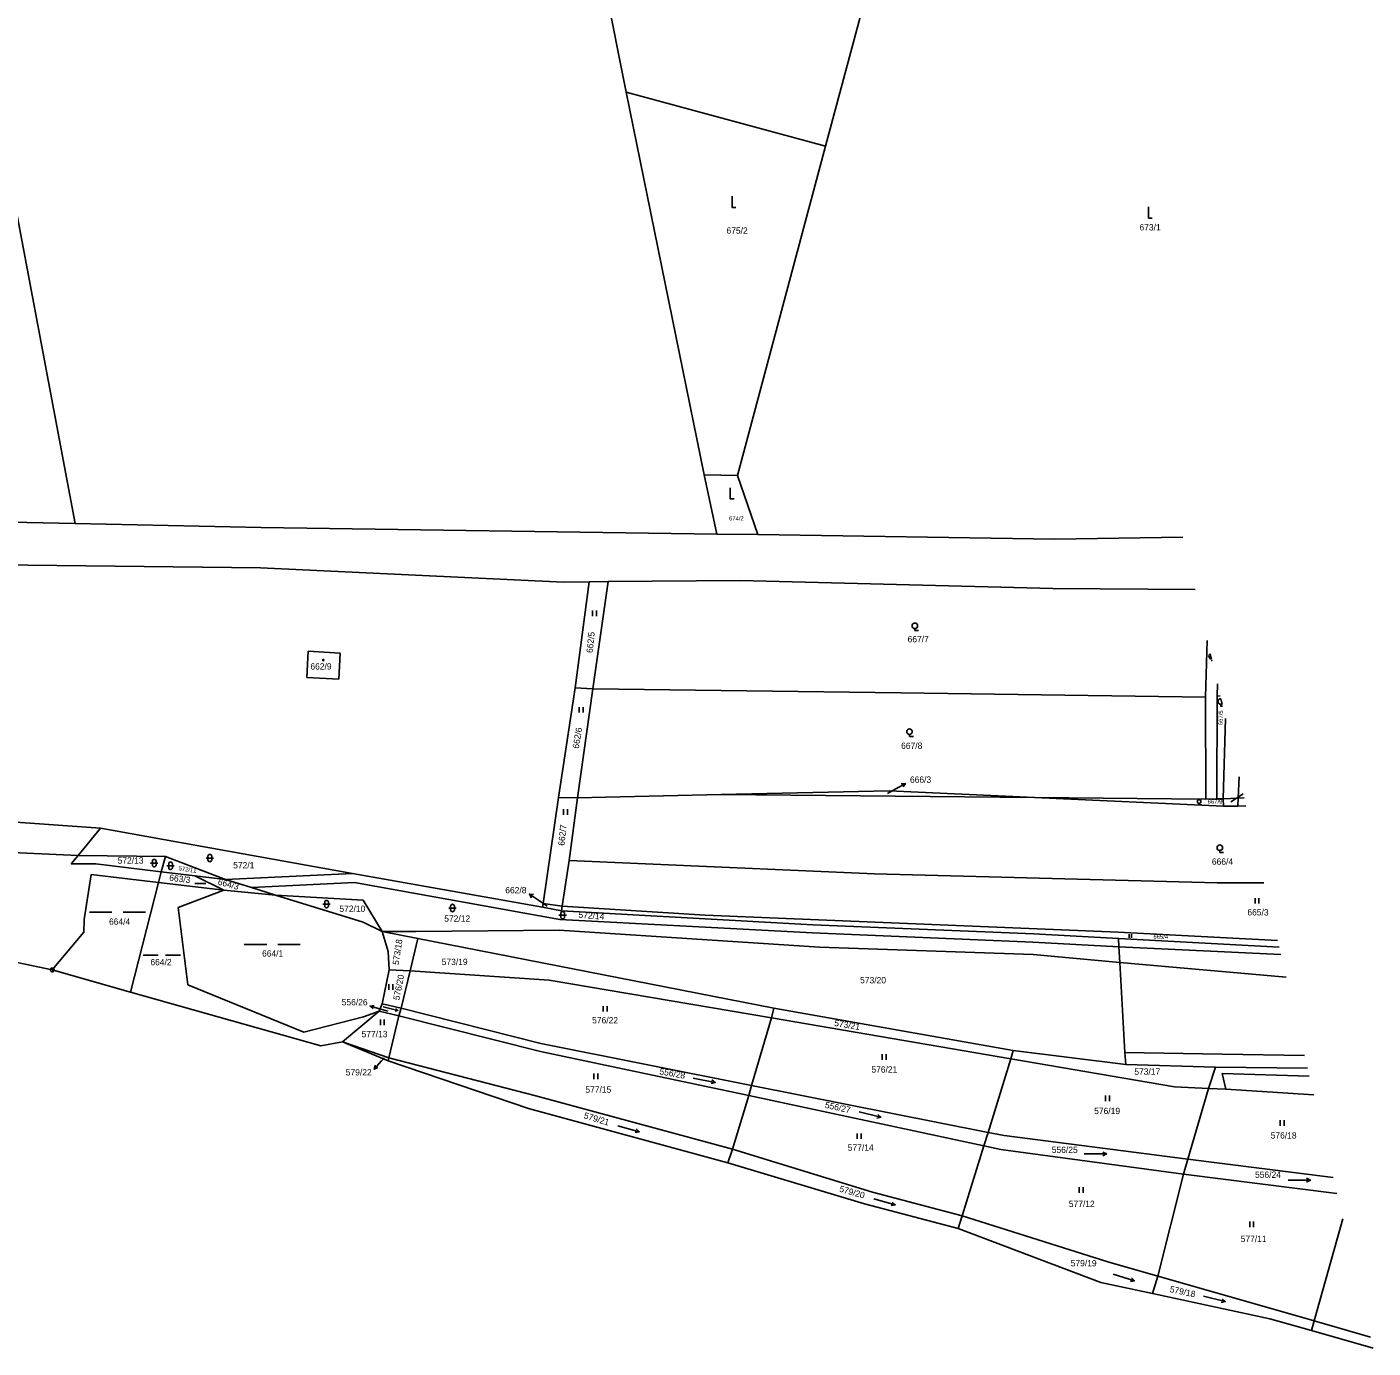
# Model space of a CAD drawing. Extents: x -779596 to -776743, y -1030330 to -1024513.
# Drawn here: x -778074.5 to -777713, y -1028624 to -1028269.2 of the extents above; entities that cross this region are included whole.
import ezdxf

# ---------------------------------------------------------------- set-up
doc = ezdxf.new("R2010")
doc.units = 0
for name, color, linetype in [('hranice parcel', 7, 'Continuous'), ('kultura', 7, 'Continuous'), ('Kód', 7, 'Continuous'), ('č_ parcel šipka', 7, 'Continuous'), ('č_pacel stav_', 7, 'Continuous'), ('č_parcel poz_', 7, 'Continuous')]:
    doc.layers.add(name, color=color, linetype=linetype)

msp = doc.modelspace()

# ---------------------------------------------------------------- linework, layer by layer
at = {"layer": 'hranice parcel'}
for points in [[(-778145.62, -1027956.41), (-778061.55, -1028402.58)], [(-777860.1, -1028301.22), (-777834.91, -1028207.5)], [(-777913.57, -1028286.74), (-777919.15, -1028258.83)], [(-777860.1, -1028301.22), (-777913.57, -1028286.74)], [(-777892.69, -1028389.51), (-777913.57, -1028286.74)], [(-777883.68, -1028389.66), (-777860.1, -1028301.22)], [(-777883.68, -1028389.66), (-777892.69, -1028389.51)], [(-777889.27, -1028405.38), (-777892.69, -1028389.51)], [(-777878.25, -1028405.51), (-777883.68, -1028389.66)], [(-778225.68, -1028399.1), (-778061.55, -1028402.58)], [(-778061.55, -1028402.58), (-778011.6, -1028403.66)], [(-777889.27, -1028405.38), (-778011.6, -1028403.66)], [(-777878.25, -1028405.51), (-777889.27, -1028405.38)], [(-777878.25, -1028405.51), (-777798.46, -1028406.77)], [(-777798.46, -1028406.77), (-777764.099, -1028406.209)], [(-778011.79, -1028414.49), (-778230.65, -1028411.96)], [(-777930.41, -1028418.26), (-778011.79, -1028414.49)], [(-777923.52, -1028418.19), (-777930.41, -1028418.26)], [(-777927.32, -1028446.68), (-777923.52, -1028418.19)], [(-777918.47, -1028418.15), (-777923.52, -1028418.19)], [(-777918.47, -1028418.15), (-777922.53, -1028446.94)], [(-777883.01, -1028417.82), (-777918.47, -1028418.15)], [(-777799.01, -1028419.96), (-777883.01, -1028417.82)], [(-777799.01, -1028419.96), (-777760.794, -1028420.307)], [(-777757.587, -1028433.982), (-777758.04, -1028449.16)], [(-777998.96, -1028436.86), (-777999.36, -1028443.88)], [(-777990.39, -1028437.32), (-777998.96, -1028436.86)], [(-777990.73, -1028444.37), (-777990.39, -1028437.32)], [(-777999.36, -1028443.88), (-777990.73, -1028444.37)], [(-777754.854, -1028445.639), (-777754.91, -1028448.93)], [(-777931.77, -1028476.14), (-777927.32, -1028446.68)], [(-777922.53, -1028446.94), (-777927.32, -1028446.68)], [(-777922.53, -1028446.94), (-777926.65, -1028476.2)], [(-777839.87, -1028448.06), (-777922.53, -1028446.94)], [(-777758.04, -1028449.16), (-777839.87, -1028448.06)], [(-777758.04, -1028449.16), (-777757.97, -1028476.57)], [(-777754.91, -1028448.93), (-777755.01, -1028476.49)], [(-777754.91, -1028448.93), (-777754.1, -1028448.852)], [(-777752.69, -1028454.866), (-777753.25, -1028476.44)], [(-777749.015, -1028470.537), (-777749.28, -1028476.27)], [(-777888.06, -1028475.35), (-777919.03, -1028476.03)], [(-777842.97, -1028474.36), (-777888.06, -1028475.35)], [(-777888.06, -1028475.35), (-777803.94, -1028476.14)], [(-777803.94, -1028476.14), (-777842.97, -1028474.36)], [(-777931.77, -1028476.14), (-777935.89, -1028504.56)], [(-777926.65, -1028476.2), (-777931.77, -1028476.14)], [(-777926.65, -1028476.2), (-777928.91, -1028493.03)], [(-777919.03, -1028476.03), (-777926.65, -1028476.2)], [(-777753.24, -1028478.45), (-777803.94, -1028476.14)], [(-777803.94, -1028476.14), (-777757.97, -1028476.57)], [(-777757.97, -1028476.57), (-777755.01, -1028476.49)], [(-777755.01, -1028476.49), (-777753.25, -1028476.44)], [(-777753.25, -1028476.44), (-777749.28, -1028476.27)], [(-777753.25, -1028476.44), (-777753.24, -1028478.45)], [(-777749.32, -1028478.48), (-777753.24, -1028478.45)], [(-777749.28, -1028476.27), (-777749.32, -1028478.48)], [(-777747.175, -1028478.384), (-777749.32, -1028478.48)], [(-777749.28, -1028476.27), (-777747.688, -1028476.2)], [(-778054.75, -1028484.4), (-778121.72, -1028479.59)], [(-778060.74, -1028491.71), (-778054.75, -1028484.4)], [(-777987.06, -1028496.52), (-778054.75, -1028484.4)], [(-778060.74, -1028491.71), (-778096.21, -1028490.06)], [(-778062.6, -1028493.9), (-778060.74, -1028491.71)], [(-778037.31, -1028491.99), (-778060.74, -1028491.71)], [(-778037.31, -1028491.99), (-778038.45, -1028496.04)], [(-778021.19, -1028498.11), (-778037.31, -1028491.99)], [(-777928.91, -1028493.03), (-777930.78, -1028505.3)], [(-777846.95, -1028496.65), (-777928.91, -1028493.03)], [(-778055.98, -1028493.93), (-778062.6, -1028493.9)], [(-778057.22, -1028496.76), (-778059.13, -1028508.92)], [(-778039.19, -1028498.93), (-778057.22, -1028496.76)], [(-778038.45, -1028496.04), (-778055.98, -1028493.93)], [(-778038.45, -1028496.04), (-778039.19, -1028498.93)], [(-778029.42, -1028497.12), (-778038.45, -1028496.04)], [(-778021.19, -1028498.11), (-778029.42, -1028497.12)], [(-778029.42, -1028497.12), (-778021.62, -1028501.04)], [(-778021.19, -1028498.11), (-777987.06, -1028496.52)], [(-777936.04, -1028505.61), (-777987.06, -1028496.52)], [(-777754.91, -1028499.01), (-777846.95, -1028496.65)], [(-778039.19, -1028498.93), (-778046.67, -1028528.39)], [(-778021.62, -1028501.04), (-778039.19, -1028498.93)], [(-778014.18, -1028500.27), (-778021.19, -1028498.11)], [(-778014.18, -1028500.27), (-777986.58, -1028498.95)], [(-778007.72, -1028502.37), (-778014.18, -1028500.27)], [(-777986.58, -1028498.95), (-777931.43, -1028508.86)], [(-777742.34, -1028499.007), (-777754.91, -1028499.01)], [(-778021.62, -1028501.04), (-778033.93, -1028505.63)], [(-778007.72, -1028502.37), (-778021.62, -1028501.04)], [(-777984.24, -1028503.73), (-778007.72, -1028502.37)], [(-778007.72, -1028502.37), (-777984.19, -1028509.6)], [(-777979.16, -1028512.15), (-777984.24, -1028503.73)], [(-778033.93, -1028505.63), (-778031.32, -1028526.4)], [(-777935.89, -1028504.56), (-777936.04, -1028505.61)], [(-777930.93, -1028506.52), (-777936.04, -1028505.61)], [(-777935.89, -1028504.56), (-777930.78, -1028505.3)], [(-777930.78, -1028505.3), (-777930.93, -1028506.52)], [(-777863.48, -1028510.28), (-777930.93, -1028506.52)], [(-777930.78, -1028505.3), (-777892.35, -1028507.69)], [(-777892.35, -1028507.69), (-777781.47, -1028512.33)], [(-778059.13, -1028508.92), (-778059.26, -1028512.26)], [(-777979.16, -1028512.15), (-777984.19, -1028509.6)], [(-777931.43, -1028508.86), (-777863.57, -1028512.46)], [(-777804.16, -1028512.72), (-777863.48, -1028510.28)], [(-778059.26, -1028512.26), (-778067.7, -1028522.44)], [(-777969.99, -1028512.07), (-777979.16, -1028512.15)], [(-777977.47, -1028517.47), (-777979.16, -1028512.15)], [(-777969.52, -1028514.02), (-777979.16, -1028512.15)], [(-777969.52, -1028514.02), (-777971.57, -1028522.7)], [(-777931.58, -1028511.76), (-777969.99, -1028512.07)], [(-777873.95, -1028532.66), (-777969.52, -1028514.02)], [(-777861.69, -1028516.27), (-777931.58, -1028511.76)], [(-777863.57, -1028512.46), (-777804.42, -1028515.01)], [(-777804.42, -1028515.01), (-777781.27, -1028516.26)], [(-777781.38, -1028513.95), (-777804.16, -1028512.72)], [(-777781.47, -1028512.33), (-777738.7, -1028514.529)], [(-777738.29, -1028516.279), (-777781.38, -1028513.95)], [(-777781.38, -1028513.95), (-777781.27, -1028516.26)], [(-778067.7, -1028522.44), (-778095.1, -1028516.66)], [(-777977.24, -1028522.39), (-777977.47, -1028517.47)], [(-777804.29, -1028518.32), (-777861.69, -1028516.27)], [(-777781.01, -1028520.4), (-777804.29, -1028518.32)], [(-777781.27, -1028516.26), (-777781.01, -1028520.4)], [(-777737.819, -1028518.287), (-777781.27, -1028516.26)], [(-778046.67, -1028528.39), (-778067.7, -1028522.44)], [(-777979.09, -1028531.5), (-777977.24, -1028522.39)], [(-777971.57, -1028522.7), (-777977.24, -1028522.39)], [(-777736.39, -1028524.382), (-777781.01, -1028520.4)], [(-777781.01, -1028520.4), (-777779.67, -1028544.61)], [(-777971.57, -1028522.7), (-777974.06, -1028532.74)], [(-777934.24, -1028525.21), (-777971.57, -1028522.7)], [(-777874.55, -1028535.28), (-777934.24, -1028525.21)], [(-777995.56, -1028542.84), (-778046.67, -1028528.39)], [(-778031.32, -1028526.4), (-778000.12, -1028539.14)], [(-777979.92, -1028533.46), (-777979.09, -1028531.5)], [(-777974.06, -1028532.74), (-777979.09, -1028531.5)], [(-777974.06, -1028532.74), (-777974.63, -1028534.79)], [(-777936.52, -1028542.17), (-777974.06, -1028532.74)], [(-777873.95, -1028532.66), (-777874.55, -1028535.28)], [(-777809.66, -1028544.06), (-777873.95, -1028532.66)], [(-778000.12, -1028539.14), (-777984.12, -1028535.05)], [(-777989.74, -1028541.73), (-777979.92, -1028533.46)], [(-777984.12, -1028535.05), (-777979.92, -1028533.46)], [(-777974.63, -1028534.79), (-777979.92, -1028533.46)], [(-777974.63, -1028534.79), (-777977.37, -1028546.06)], [(-777936.63, -1028544.29), (-777974.63, -1028534.79)], [(-777874.55, -1028535.28), (-777879.94, -1028553.44)], [(-777810.32, -1028546.32), (-777874.55, -1028535.28)], [(-777989.74, -1028541.73), (-777995.56, -1028542.84)], [(-777977.37, -1028546.06), (-777989.74, -1028541.73)], [(-777977.54, -1028546.85), (-777989.74, -1028541.73)], [(-777879.94, -1028553.44), (-777936.52, -1028542.17)], [(-777809.66, -1028544.06), (-777810.32, -1028546.32)], [(-777779.44, -1028547.78), (-777809.66, -1028544.06)], [(-777977.37, -1028546.06), (-777977.54, -1028546.85)], [(-777939.81, -1028559.61), (-777977.54, -1028546.85)], [(-777937.89, -1028556.2), (-777977.37, -1028546.06)], [(-777880.67, -1028556.16), (-777936.63, -1028544.29)], [(-777810.32, -1028546.32), (-777816.41, -1028566.05)], [(-777766.37, -1028553.81), (-777810.32, -1028546.32)], [(-777779.67, -1028544.61), (-777753.59, -1028545.01)], [(-777779.44, -1028547.78), (-777779.67, -1028544.61)], [(-777755.39, -1028548.58), (-777779.44, -1028547.78)], [(-777753.59, -1028545.01), (-777731.459, -1028545.408)], [(-777755.39, -1028548.58), (-777757.21, -1028554.25)], [(-777730.663, -1028548.803), (-777755.39, -1028548.58)], [(-777753.59, -1028550.23), (-777752.57, -1028554.46)], [(-777730.157, -1028550.961), (-777753.59, -1028550.23)], [(-777879.94, -1028553.44), (-777880.67, -1028556.16)], [(-777816.41, -1028566.05), (-777879.94, -1028553.44)], [(-777757.21, -1028554.25), (-777766.37, -1028553.81)], [(-777757.21, -1028554.25), (-777762.76, -1028573.21)], [(-777752.57, -1028554.46), (-777757.21, -1028554.25)], [(-777728.989, -1028555.943), (-777752.57, -1028554.46)], [(-777885.09, -1028570.57), (-777937.89, -1028556.2)], [(-777880.67, -1028556.16), (-777885.09, -1028570.57)], [(-777817.54, -1028569.69), (-777880.67, -1028556.16)], [(-777886.31, -1028574.2), (-777939.81, -1028559.61)], [(-777816.41, -1028566.05), (-777817.54, -1028569.69)], [(-777812.14, -1028566.9), (-777816.41, -1028566.05)], [(-777762.76, -1028573.21), (-777812.14, -1028566.9)], [(-777885.09, -1028570.57), (-777886.31, -1028574.2)], [(-777847.41, -1028582.07), (-777885.09, -1028570.57)], [(-777817.54, -1028569.69), (-777823.36, -1028588.42)], [(-777813, -1028570.66), (-777817.54, -1028569.69)], [(-777763.9, -1028577.29), (-777813, -1028570.66)], [(-777849.61, -1028585.2), (-777886.31, -1028574.2)], [(-777762.76, -1028573.21), (-777763.9, -1028577.29)], [(-777723.783, -1028578.143), (-777762.76, -1028573.21)], [(-777763.9, -1028577.29), (-777770.87, -1028604.64)], [(-777722.763, -1028582.497), (-777763.9, -1028577.29)], [(-777823.36, -1028588.42), (-777847.41, -1028582.07)], [(-777824.49, -1028591.83), (-777849.61, -1028585.2)], [(-777823.36, -1028588.42), (-777824.49, -1028591.83)], [(-777784.27, -1028600.82), (-777823.36, -1028588.42)], [(-777721.185, -1028589.227), (-777728.86, -1028616.66)], [(-777786.17, -1028606.36), (-777824.49, -1028591.83)], [(-777770.87, -1028604.64), (-777784.27, -1028600.82)], [(-777770.87, -1028604.64), (-777772.24, -1028609.36)], [(-777739.78, -1028613.51), (-777770.87, -1028604.64)], [(-777772.24, -1028609.36), (-777786.17, -1028606.36)], [(-777740.79, -1028616.12), (-777772.24, -1028609.36)], [(-777729.59, -1028619.29), (-777740.79, -1028616.12)], [(-777728.86, -1028616.66), (-777739.78, -1028613.51)], [(-777728.86, -1028616.66), (-777729.59, -1028619.29)], [(-777713.037, -1028623.974), (-777729.59, -1028619.29)], [(-777713.727, -1028621.029), (-777728.86, -1028616.66)]]:
    msp.add_lwpolyline(points, dxfattribs=at)
at = {"layer": 'kultura'}
for p, q in [((-777756.425, -1028438.937), (-777756.75, -1028437.55)), ((-777753.591, -1028451.024), (-777753.922, -1028449.61))]:
    msp.add_line(p, q, dxfattribs=at)
for points in [[(-777884.14, -1028317.67), (-777885.14, -1028317.67), (-777885.14, -1028314.67)], [(-777772.33, -1028320.54), (-777773.33, -1028320.54), (-777773.33, -1028317.54)], [(-777884.64, -1028395.96), (-777885.64, -1028395.96), (-777885.64, -1028392.96)], [(-777922.607, -1028427.405), (-777922.607, -1028425.905)], [(-777921.573, -1028427.405), (-777921.573, -1028425.905)], [(-777836.08, -1028430.77), (-777836.08, -1028431.27), (-777835.057, -1028431.27)], [(-777756.36, -1028439.215), (-777756.36, -1028439.44), (-777756.307, -1028439.44)], [(-777926.177, -1028453.335), (-777926.177, -1028451.835)], [(-777925.143, -1028453.335), (-777925.143, -1028451.835)], [(-777753.94, -1028451.11), (-777753.94, -1028451.61), (-777753.454, -1028451.61)], [(-777837.51, -1028459.2), (-777837.51, -1028459.7), (-777836.487, -1028459.7)], [(-777759.76, -1028477.714), (-777759.76, -1028478.05), (-777759.074, -1028478.05)], [(-777930.427, -1028480.765), (-777930.427, -1028479.265)], [(-777929.393, -1028480.765), (-777929.393, -1028479.265)], [(-778040.83, -1028494.25), (-778040.83, -1028493.25)], [(-778039.83, -1028493.25), (-778039.83, -1028494.25)], [(-778026.4, -1028492.39), (-778024.4, -1028492.39)], [(-778025.9, -1028492.89), (-778025.9, -1028491.89)], [(-778024.9, -1028491.89), (-778024.9, -1028492.89)], [(-777754.18, -1028490.37), (-777754.18, -1028490.87), (-777753.157, -1028490.87)], [(-778041.33, -1028493.75), (-778039.33, -1028493.75)], [(-778036.94, -1028494.47), (-778034.94, -1028494.47)], [(-778036.44, -1028494.97), (-778036.44, -1028493.97)], [(-778035.44, -1028493.97), (-778035.44, -1028494.97)], [(-778029.44, -1028499.22), (-778026.44, -1028499.22)], [(-777994.54, -1028505.25), (-777994.54, -1028504.25)], [(-777993.54, -1028504.25), (-777993.54, -1028505.25)], [(-777744.737, -1028504.625), (-777744.737, -1028503.125)], [(-777743.703, -1028504.625), (-777743.703, -1028503.125)], [(-778057.71, -1028506.94), (-778051.71, -1028506.94)], [(-778048.71, -1028506.94), (-778042.71, -1028506.94)], [(-777995.04, -1028504.75), (-777993.04, -1028504.75)], [(-777961.24, -1028505.8), (-777959.24, -1028505.8)], [(-777960.74, -1028506.3), (-777960.74, -1028505.3)], [(-777959.74, -1028505.3), (-777959.74, -1028506.3)], [(-777931.65, -1028507.74), (-777929.65, -1028507.74)], [(-777931.15, -1028508.24), (-777931.15, -1028507.24)], [(-777930.15, -1028507.24), (-777930.15, -1028508.24)], [(-777778.566, -1028513.802), (-777778.566, -1028512.797)], [(-777777.873, -1028513.802), (-777777.873, -1028512.797)], [(-778043.315, -1028518.49), (-778039.295, -1028518.49)], [(-778037.284, -1028518.49), (-778033.264, -1028518.49)], [(-778016.13, -1028515.6), (-778010.13, -1028515.6)], [(-778007.13, -1028515.6), (-778001.13, -1028515.6)], [(-777977.317, -1028527.775), (-777977.317, -1028526.275)], [(-777976.283, -1028527.775), (-777976.283, -1028526.275)], [(-777978.816, -1028532.381), (-777974.903, -1028533.298)], [(-777975.479, -1028532.819), (-777974.903, -1028533.298), (-777975.632, -1028533.471)], [(-777919.757, -1028533.625), (-777919.757, -1028532.125)], [(-777918.723, -1028533.625), (-777918.723, -1028532.125)], [(-777979.587, -1028537.265), (-777979.587, -1028535.765)], [(-777978.553, -1028537.265), (-777978.553, -1028535.765)], [(-777844.827, -1028546.585), (-777844.827, -1028545.085)], [(-777843.793, -1028546.585), (-777843.793, -1028545.085)], [(-777922.257, -1028551.745), (-777922.257, -1028550.245)], [(-777921.223, -1028551.745), (-777921.223, -1028550.245)], [(-777895.564, -1028551.498), (-777889.676, -1028552.642)], [(-777890.562, -1028551.961), (-777889.676, -1028552.642), (-777890.753, -1028552.942)], [(-777784.887, -1028557.665), (-777784.887, -1028556.165)], [(-777783.853, -1028557.665), (-777783.853, -1028556.165)], [(-777851.041, -1028560.571), (-777845.199, -1028561.929)], [(-777846.059, -1028561.217), (-777845.199, -1028561.929), (-777846.286, -1028562.19)], [(-777915.858, -1028564.269), (-777910.082, -1028565.891)], [(-777910.91, -1028565.139), (-777910.082, -1028565.891), (-777911.18, -1028566.102)], [(-777737.977, -1028564.295), (-777737.977, -1028562.795)], [(-777736.943, -1028564.295), (-777736.943, -1028562.795)], [(-777851.537, -1028567.825), (-777851.537, -1028566.325)], [(-777850.503, -1028567.825), (-777850.503, -1028566.325)], [(-777790.59, -1028571.83), (-777784.59, -1028571.83)], [(-777785.59, -1028571.33), (-777784.59, -1028571.83), (-777785.59, -1028572.33)], [(-777735.88, -1028578.89), (-777729.88, -1028578.89)], [(-777730.88, -1028578.39), (-777729.88, -1028578.89), (-777730.88, -1028579.39)], [(-777847.116, -1028583.939), (-777841.324, -1028585.501)], [(-777791.947, -1028582.255), (-777791.947, -1028580.755)], [(-777790.913, -1028582.255), (-777790.913, -1028580.755)], [(-777842.159, -1028584.758), (-777841.324, -1028585.501), (-777842.42, -1028585.723)], [(-777746.167, -1028591.485), (-777746.167, -1028589.985)], [(-777745.133, -1028591.485), (-777745.133, -1028589.985)], [(-777782.853, -1028604.148), (-777777.107, -1028605.872)], [(-777777.921, -1028605.105), (-777777.107, -1028605.872), (-777778.209, -1028606.063)], [(-777758.573, -1028610.045), (-777752.747, -1028611.475)], [(-777753.599, -1028610.752), (-777752.747, -1028611.475), (-777753.837, -1028611.722)]]:
    msp.add_lwpolyline(points, dxfattribs=at)
for centre, radius in [((-777836.08, -1028430.02), 0.75), ((-777994.95, -1028439.23), 0.175), ((-777837.51, -1028458.45), 0.75), ((-777759.76, -1028477.211), 0.503), ((-777754.18, -1028489.62), 0.75)]:
    msp.add_circle(centre, radius, dxfattribs=at)
for centre, radius, start, end in [((-777756.36, -1028438.19), 0.75, 121.37253, 265.02055), ((-777753.94, -1028450.36), 0.75, 88.65845, 297.73464), ((-778040.33, -1028493.25), 0.5, 0.101, 180.00143), ((-778035.94, -1028493.97), 0.5, 0.101, 180.00143), ((-778025.4, -1028491.89), 0.5, 0.101, 180.00143), ((-778025.4, -1028492.89), 0.5, 180.10243, 0.00286), ((-778040.33, -1028494.25), 0.5, 180.10243, 0.00286), ((-778035.94, -1028494.97), 0.5, 180.10243, 0.00286), ((-777994.04, -1028504.25), 0.5, 0.101, 180.00143), ((-777994.04, -1028505.25), 0.5, 180.10243, 0.00286), ((-777960.24, -1028505.3), 0.5, 0.101, 180.00143), ((-777960.24, -1028506.3), 0.5, 180.10243, 0.00286), ((-777930.65, -1028507.24), 0.5, 0.101, 180.00143), ((-777930.65, -1028508.24), 0.5, 180.10243, 0.00286)]:
    msp.add_arc(centre, radius, start, end, dxfattribs=at)
at = {"layer": 'Kód'}
for radius in [0.5, 0.032]:
    msp.add_circle((-778067.7, -1028522.44), radius, dxfattribs=at)
at = {"layer": 'č_ parcel šipka'}
for points in [[(-777843.45, -1028475.02), (-777841.23, -1028473.81)], [(-777841.23, -1028473.81), (-777838.594, -1028472.379)], [(-777839.711, -1028472.417), (-777838.594, -1028472.379), (-777839.234, -1028473.296)], [(-777751.19, -1028477.26), (-777747.941, -1028475.117)], [(-777937.1, -1028503.72), (-777939.595, -1028502.056)], [(-777939.041, -1028503.027), (-777939.595, -1028502.056), (-777938.486, -1028502.195)], [(-777934.8, -1028505.26), (-777937.1, -1028503.72)], [(-777981.55, -1028532.897), (-777982.376, -1028532.144), (-777981.278, -1028531.935)], [(-777979.49, -1028532.96), (-777982.376, -1028532.144)], [(-777977.58, -1028533.5), (-777979.49, -1028532.96)], [(-777979.27, -1028546.86), (-777981.296, -1028549.071)], [(-777978.54, -1028546.06), (-777979.27, -1028546.86)], [(-777980.252, -1028548.672), (-777981.296, -1028549.071), (-777980.989, -1028547.996)]]:
    msp.add_lwpolyline(points, dxfattribs=at)

# ---------------------------------------------------------------- texts
for s, p in [('666/3', (-777837.39, -1028472.18)), ('662/8', (-777946.066, -1028501.86)), ('556/26', (-777989.979, -1028531.95)), ('579/22', (-777988.889, -1028550.77))]:
    msp.add_text(s, height=1.7, dxfattribs=at).set_placement(p)
at = {"layer": 'č_pacel stav_'}
msp.add_text('662/9', height=1.7, dxfattribs=at).set_placement((-777998.39, -1028441.77))
at = {"layer": 'č_parcel poz_'}
for s, height, p in [('675/2', 1.7, (-777886.653, -1028324.74)), ('673/1', 1.7, (-777775.763, -1028323.85)), ('674/2', 1.14, (-777885.969, -1028401.73)), ('667/7', 1.7, (-777838.023, -1028434.46)), ('667/8', 1.7, (-777839.763, -1028463.07)), ('666/3', 0.1, (-777843.416, -1028474.82)), ('667/9', 1.14, (-777757.449, -1028477.79)), ('668/3', 0.1, (-777751.156, -1028477.06)), ('572/13', 1.7, (-778050.149, -1028493.88)), ('572/1', 1.7, (-778019.123, -1028495.16)), ('666/4', 1.7, (-777756.313, -1028494.18)), ('572/10', 1.7, (-777990.599, -1028506.84)), ('572/12', 1.7, (-777962.449, -1028509.49)), ('662/8', 0.1, (-777934.766, -1028505.06)), ('665/3', 1.7, (-777746.783, -1028507.8)), ('664/4', 1.7, (-778052.463, -1028510.31)), ('665/4', 1.14, (-777771.999, -1028514.07)), ('664/1', 1.7, (-778011.373, -1028518.85)), ('664/2', 1.7, (-778041.343, -1028521.18)), ('573/19', 1.7, (-777963.129, -1028521.13)), ('573/20', 1.7, (-777850.779, -1028526.03)), ('556/26', 0.1, (-777977.579, -1028533.3)), ('576/22', 1.7, (-777922.739, -1028536.79)), ('577/13', 1.7, (-777984.649, -1028540.49)), ('579/22', 0.1, (-777978.539, -1028545.86)), ('576/21', 1.7, (-777847.739, -1028550)), ('573/17', 1.7, (-777777.149, -1028550.58)), ('577/15', 1.7, (-777924.559, -1028555.4)), ('576/19', 1.7, (-777787.929, -1028561.14)), ('576/18', 1.7, (-777740.529, -1028567.71)), ('577/14', 1.7, (-777854.089, -1028570.99)), ('556/25', 1.7, (-777799.309, -1028571.57)), ('556/24', 1.7, (-777744.729, -1028578.26)), ('577/12', 1.7, (-777794.739, -1028586.1)), ('577/11', 1.7, (-777748.589, -1028595.51)), ('579/19', 1.7, (-777794.219, -1028602.04))]:
    msp.add_text(s, height=height, dxfattribs=at).set_placement(p)
for s, height, rotation, p in [('662/5', 1.7, 84.10067, (-777922.609, -1028437.377)), ('667/5', 1.14, 88.60071, (-777753.431, -1028456.693)), ('662/6', 1.7, 80.40064, (-777926.346, -1028463.091)), ('662/7', 1.7, 84.20067, (-777930.184, -1028489.138)), ('663/3', 1.7, 352.90281, (-778036.367, -1028498.447)), ('572/11', 1.14, 351.00279, (-778033.832, -1028495.648)), ('664/3', 1.7, 345.40275, (-778023.376, -1028499.504)), ('572/14', 1.7, 355.60283, (-777926.444, -1028508.416)), ('573/18', 1.7, 81.60065, (-777974.685, -1028521.184)), ('576/20', 1.7, 78.80063, (-777974.527, -1028530.678)), ('573/21', 1.7, 350.30279, (-777857.809, -1028537.434)), ('556/28', 1.7, 350.00278, (-777904.755, -1028550.448)), ('556/27', 1.7, 347.60276, (-777860.351, -1028559.438)), ('579/21', 1.7, 343.20273, (-777925.114, -1028562.244)), ('579/20', 1.7, 343.80273, (-777856.496, -1028581.916)), ('579/18', 1.7, 347.90277, (-777767.756, -1028608.914))]:
    msp.add_text(s, height=height, rotation=rotation, dxfattribs=at).set_placement(p)

doc.saveas('drawing.dxf')
